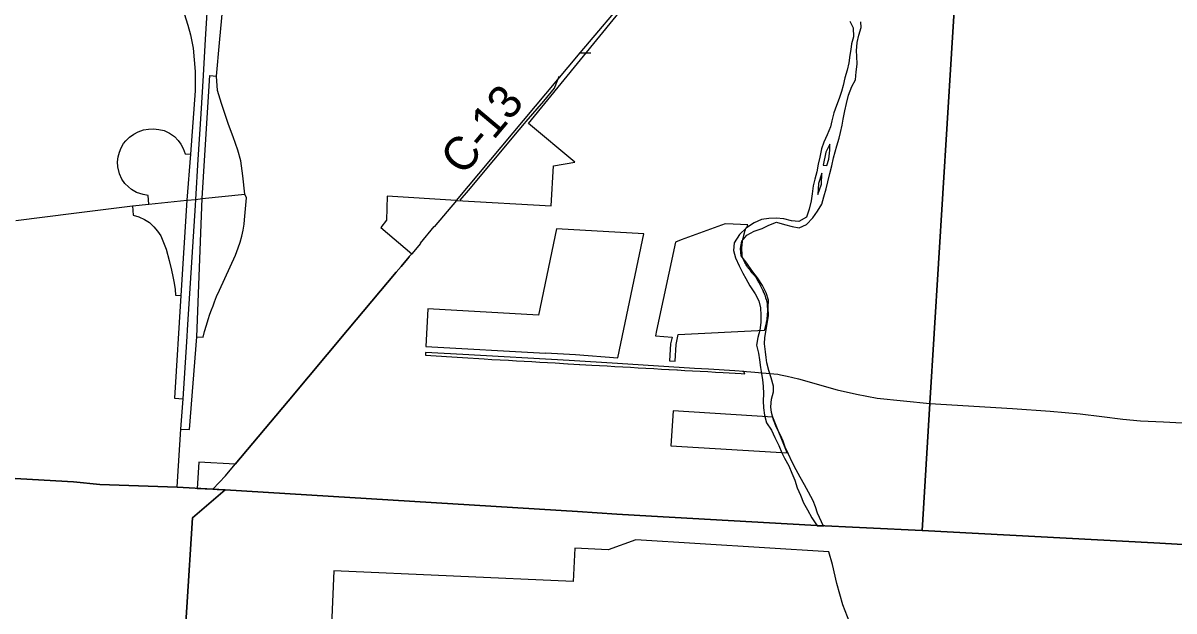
# Model space of a CAD drawing. Extents: x 1674899 to 2057726, y 653888 to 988278.
# Drawn here: x 1835263 to 1845630, y 776840 to 782140 of the extents above; entities that cross this region are included whole.
import ezdxf

# ---------------------------------------------------------------- set-up
doc = ezdxf.new("R2010")
doc.units = 0
for name, color, linetype in [('GM_P_Township_Alignment', 7, 'Continuous'), ('GM_X_Adjacent_County', 7, 'Continuous'), ('GM_X_Corporation', 7, 'Continuous'), ('GM_X_County', 7, 'Continuous'), ('GM_X_County_Road', 7, 'Continuous'), ('GM_X_County_Road_Text', 7, 'Continuous'), ('GM_X_Interchange_Ramps', 7, 'Continuous'), ('GM_X_Interstate_Route', 7, 'Continuous'), ('GM_X_Major_River', 7, 'Continuous'), ('GM_X_State_Route', 7, 'Continuous'), ('GM_X_Township', 7, 'Continuous'), ('SH_Data', 7, 'Continuous')]:
    doc.layers.add(name, color=color, linetype=linetype)

msp = doc.modelspace()

# ---------------------------------------------------------------- linework, layer by layer
at = {"layer": 'GM_P_Township_Alignment'}
msp.add_lwpolyline([(1841743, 779001), (1841855, 778992), (1841990, 778980), (1842061, 778975), (1842085, 778970), (1842145, 778958), (1842248, 778933), (1842598, 778834), (1842772, 778793), (1842957, 778757), (1843430, 778709), (1844176, 778664), (1844514, 778640), (1844785, 778618), (1844982, 778593), (1845171, 778568), (1845330, 778553), (1845535, 778545), (1845814, 778529)], dxfattribs=at)
at = {"layer": 'GM_X_Adjacent_County'}
msp.add_lwpolyline([(1827440, 778500), (1827947, 778461), (1830981, 778275), (1835717, 778005), (1835956, 777979), (1836651, 777955), (1836973, 777937), (1837011, 777935), (1837085, 777931), (1840257, 777736), (1840611, 777712), (1840924, 777694), (1842358, 777614), (1843361, 777564), (1845449, 777453), (1847560, 777333)], dxfattribs=at)
at = {"layer": 'GM_X_Corporation'}
for points in [[(1841184, 782945), (1840280, 781871), (1839165, 780541), (1838544, 780578), (1838538, 780363), (1838485, 780296), (1838765, 780060), (1838745, 780037), (1838742, 780031), (1838725, 780013), (1838668, 779945), (1838625, 779894), (1838186, 779371), (1837650, 778732), (1837174, 778163), (1836848, 778182), (1836833, 777945), (1836973, 777937), (1837085, 777931), (1836852, 777733), (1836789, 777680), (1836587, 774459)], [(1836587, 774459), (1836789, 777680), (1836852, 777733), (1837085, 777931), (1836973, 777937), (1836974, 777938), (1837086, 778057), (1837174, 778163), (1837650, 778732), (1838186, 779371), (1838625, 779894), (1838668, 779945), (1838725, 780013), (1838742, 780031), (1838745, 780037), (1838765, 780060), (1838767, 780058), (1838846, 780153), (1838843, 780156), (1838968, 780306), (1838971, 780303), (1839170, 780540), (1840019, 780491), (1840040, 780852), (1840233, 780886), (1839815, 781235), (1841073, 782777)]]:
    msp.add_lwpolyline(points, dxfattribs=at)
for points in [[(1838890, 779225), (1839969, 779163), (1839969, 779168), (1840239, 779153), (1840620, 779123), (1840675, 779380), (1840855, 780239), (1840069, 780286), (1839907, 779506), (1838909, 779563)], [(1840970, 779369), (1840959, 779320), (1841110, 779309), (1841096, 779248), (1841087, 779095), (1841138, 779092), (1841146, 779243), (1841165, 779331), (1841942, 779371), (1841944, 779376), (1841948, 779388), (1841951, 779398), (1841955, 779413), (1841955, 779414), (1841958, 779426), (1841959, 779436), (1841960, 779440), (1841966, 779468), (1841967, 779474), (1841967, 779484), (1841968, 779496), (1841968, 779507), (1841969, 779514), (1841970, 779522), (1841971, 779532), (1841971, 779535), (1841971, 779551), (1841970, 779593), (1841970, 779603), (1841968, 779613), (1841966, 779626), (1841964, 779635), (1841962, 779639), (1841955, 779659), (1841950, 779678), (1841946, 779691), (1841939, 779707), (1841934, 779717), (1841932, 779723), (1841928, 779732), (1841922, 779745), (1841916, 779757), (1841900, 779787), (1841897, 779793), (1841890, 779804), (1841884, 779814), (1841866, 779846), (1841864, 779849), (1841859, 779856), (1841855, 779862), (1841851, 779865), (1841847, 779870), (1841844, 779872), (1841835, 779883), (1841831, 779888), (1841820, 779903), (1841814, 779910), (1841809, 779917), (1841798, 779927), (1841797, 779929), (1841790, 779938), (1841782, 779950), (1841776, 779959), (1841773, 779964), (1841771, 779969), (1841769, 779972), (1841768, 779975), (1841761, 779987), (1841759, 779993), (1841756, 780002), (1841754, 780006), (1841749, 780017), (1841747, 780021), (1841745, 780025), (1841745, 780027), (1841742, 780036), (1841742, 780044), (1841740, 780055), (1841740, 780061), (1841740, 780063), (1841740, 780070), (1841738, 780090), (1841738, 780093), (1841738, 780099), (1841739, 780112), (1841740, 780136), (1841740, 780140), (1841741, 780150), (1841743, 780164), (1841744, 780176), (1841748, 780194), (1841749, 780200), (1841752, 780208), (1841752, 780210), (1841756, 780227), (1841761, 780247), (1841762, 780250), (1841764, 780257), (1841766, 780263), (1841768, 780271), (1841770, 780276), (1841772, 780283), (1841774, 780288), (1841777, 780293), (1841779, 780298), (1841783, 780304), (1841785, 780307), (1841788, 780313), (1841789, 780316), (1841792, 780320), (1841659, 780327), (1841589, 780331), (1841190, 780184), (1841140, 780165)], [(1838888, 779170), (1838887, 779146), (1839222, 779126), (1839417, 779112), (1839487, 779108), (1839562, 779104), (1839637, 779100), (1839707, 779096), (1839777, 779092), (1839847, 779088), (1839917, 779084), (1839987, 779080), (1840057, 779076), (1840172, 779069), (1840174, 779069), (1840277, 779063), (1840280, 779063), (1840386, 779057), (1840456, 779053), (1840526, 779049), (1840595, 779045), (1840665, 779041), (1840735, 779037), (1840805, 779033), (1840874, 779029), (1840944, 779025), (1841014, 779021), (1841079, 779018), (1841081, 779017), (1841083, 779017), (1841153, 779013), (1841156, 779013), (1841158, 779013), (1841223, 779009), (1841292, 779006), (1841362, 779002), (1841432, 778998), (1841501, 778994), (1841571, 778990), (1841732, 778980), (1841765, 778979), (1841755, 779000), (1841675, 779005), (1841439, 779020), (1841311, 779027), (1841080, 779042), (1840617, 779071), (1840183, 779097), (1839224, 779152)], [(1841118, 778645), (1841099, 778328), (1842145, 778266), (1842016, 778588)], [(1838033, 776502), (1842974, 776280), (1842842, 776467), (1842767, 776576), (1842710, 776732), (1842648, 776896), (1842594, 777087), (1842556, 777259), (1842523, 777374), (1840783, 777481), (1840533, 777392), (1840233, 777406), (1840220, 777106), (1838064, 777201)]]:
    msp.add_lwpolyline(points, close=True, dxfattribs=at)
at = {"layer": 'GM_X_County'}
msp.add_lwpolyline([(1847560, 777333), (1845449, 777453), (1843361, 777564), (1842358, 777614), (1840924, 777694), (1840611, 777712), (1840257, 777736), (1837085, 777931), (1837011, 777935), (1836973, 777937), (1836651, 777955), (1835956, 777979), (1835717, 778005), (1830981, 778275), (1827947, 778461), (1827440, 778500)], dxfattribs=at)
at = {"layer": 'GM_X_County_Road'}
for points in [[(1840273, 781870), (1840318, 781870), (1840378, 781870)], [(1840053, 781560), (1840062, 781581), (1840072, 781607), (1840088, 781652), (1840090, 781659)], [(1839781, 781234), (1839795, 781251), (1839953, 781436), (1840049, 781552), (1840053, 781560)], [(1839202, 780542), (1839276, 780630), (1839733, 781176), (1839781, 781234)]]:
    msp.add_lwpolyline(points, dxfattribs=at)
at = {"layer": 'GM_X_Interchange_Ramps'}
for points in [[(1836553, 782786), (1836556, 782735), (1836749, 782119), (1836772, 782032), (1836795, 781914), (1836806, 781807), (1836813, 781704), (1836813, 781527), (1836771, 780959), (1836740, 780542), (1836686, 779683), (1836629, 778759), (1836705, 778752)], [(1836686, 778478), (1836762, 778475), (1836830, 779312), (1836877, 780557), (1836901, 780949), (1836947, 781668), (1837005, 781660)], [(1836397, 780507), (1836390, 780584), (1836346, 780593), (1836285, 780612), (1836241, 780640), (1836212, 780662), (1836180, 780692), (1836152, 780732), (1836131, 780781), (1836116, 780842), (1836114, 780889), (1836119, 780934), (1836131, 780977), (1836147, 781016), (1836168, 781053), (1836189, 781078), (1836222, 781111), (1836261, 781137), (1836300, 781158), (1836348, 781176), (1836392, 781184), (1836438, 781187), (1836488, 781181), (1836534, 781170), (1836583, 781147), (1836628, 781118), (1836662, 781082), (1836686, 781047), (1836706, 781009), (1836724, 780961), (1836771, 780959)], [(1836830, 779312), (1836886, 779308), (1836898, 779358), (1836917, 779417), (1836932, 779467), (1836946, 779514), (1836962, 779553), (1836975, 779589), (1836989, 779626), (1837007, 779674), (1837033, 779732), (1837176, 780047), (1837202, 780113), (1837220, 780164), (1837234, 780219), (1837247, 780272), (1837255, 780327), (1837259, 780365), (1837276, 780565), (1837262, 780598)], [(1836249, 780492), (1836255, 780407), (1836307, 780394), (1836356, 780368), (1836401, 780341), (1836441, 780303), (1836473, 780263), (1836504, 780221), (1836523, 780177), (1836552, 780100), (1836580, 780000), (1836602, 779911), (1836614, 779855), (1836626, 779795), (1836634, 779738), (1836638, 779686), (1836686, 779683)]]:
    msp.add_lwpolyline(points, dxfattribs=at)
at = {"layer": 'GM_X_Interstate_Route'}
for points in [[(1836817, 780494), (1836820, 780550), (1836840, 780909), (1836868, 781322), (1836890, 781668), (1836906, 781995), (1836955, 782764), (1836962, 782965), (1837020, 783821)], [(1836705, 778752), (1836739, 779265), (1836749, 779422), (1836817, 780494)], [(1836655, 778007), (1836686, 778478), (1836705, 778752)], [(1836651, 777955), (1836655, 778007)]]:
    msp.add_lwpolyline(points, dxfattribs=at)
at = {"layer": 'GM_X_Major_River'}
for points in [[(1841725, 780108), (1841737, 780174), (1841782, 780226), (1841850, 780262), (1841920, 780287), (1841980, 780319), (1842050, 780345), (1842122, 780324), (1842190, 780306), (1842255, 780294), (1842320, 780325), (1842376, 780383), (1842420, 780443), (1842458, 780507), (1842475, 780573), (1842497, 780645), (1842514, 780707), (1842532, 780783), (1842548, 780851), (1842565, 780925), (1842594, 781032), (1842614, 781102), (1842626, 781154), (1842641, 781218), (1842651, 781274), (1842665, 781348), (1842682, 781414), (1842700, 781488), (1842729, 781566), (1842763, 781628), (1842769, 781700), (1842776, 781768), (1842774, 781840), (1842771, 781890), (1842777, 781964), (1842793, 782030), (1842812, 782098), (1842810, 782150)], [(1842710, 782157), (1842740, 782095), (1842745, 782015), (1842727, 781951), (1842719, 781901), (1842712, 781849), (1842702, 781781), (1842686, 781715), (1842667, 781647), (1842651, 781575), (1842636, 781523), (1842616, 781459), (1842590, 781395), (1842567, 781329), (1842549, 781257), (1842537, 781203), (1842506, 781131), (1842476, 781067), (1842456, 781005), (1842439, 780931), (1842425, 780867), (1842412, 780797), (1842396, 780733), (1842380, 780671), (1842371, 780601), (1842363, 780537), (1842344, 780463), (1842320, 780391)], [(1842532, 781049), (1842493, 780975), (1842469, 780859), (1842503, 780855)], [(1842503, 780855), (1842521, 780913), (1842531, 780995), (1842532, 781049)], [(1842423, 780593), (1842456, 780687), (1842458, 780787)], [(1842458, 780787), (1842428, 780693), (1842423, 780593)], [(1842320, 780391), (1842250, 780352), (1842184, 780356), (1842116, 780374), (1842048, 780381), (1841980, 780379), (1841914, 780368), (1841850, 780340), (1841780, 780294), (1841716, 780232), (1841669, 780157), (1841663, 780089), (1841680, 780024), (1841714, 779950), (1841748, 779886), (1841773, 779836), (1841811, 779772), (1841858, 779699), (1841892, 779637), (1841905, 779571), (1841909, 779505), (1841909, 779439), (1841900, 779371), (1841882, 779305), (1841871, 779237), (1841887, 779164), (1841897, 779104), (1841906, 779036), (1841914, 778982), (1841925, 778922), (1841929, 778866), (1841933, 778796), (1841930, 778734), (1841934, 778672), (1841943, 778604), (1841961, 778537), (1842005, 778471), (1842036, 778405), (1842070, 778331), (1842097, 778266), (1842123, 778216), (1842160, 778148), (1842188, 778082), (1842216, 778018), (1842237, 777949), (1842265, 777883), (1842294, 777815), (1842328, 777753), (1842369, 777680), (1842417, 777606)], [(1842473, 777603), (1842419, 777722), (1842400, 777780), (1842380, 777834), (1842337, 777911), (1842301, 777977), (1842264, 778047), (1842228, 778112), (1842191, 778182), (1842157, 778252), (1842127, 778318), (1842110, 778372), (1842086, 778425), (1842051, 778493), (1842023, 778563), (1842006, 778629), (1841998, 778681), (1842004, 778749), (1842023, 778815), (1842023, 778865), (1842003, 778940), (1841982, 779008), (1841964, 779076), (1841957, 779126), (1841951, 779176), (1841943, 779248), (1841946, 779306), (1841954, 779356), (1841966, 779430), (1841979, 779500), (1841975, 779574), (1841978, 779642), (1841958, 779707), (1841923, 779775), (1841879, 779843), (1841828, 779910), (1841784, 779974), (1841731, 780040), (1841725, 780108)], [(1842417, 777606), (1842473, 777603)]]:
    msp.add_lwpolyline(points, dxfattribs=at)
at = {"layer": 'GM_X_State_Route'}
for points in [[(1837005, 781660), (1837033, 781960), (1837087, 782544), (1837100, 782758)], [(1837262, 780598), (1837243, 780763), (1837224, 780898), (1837199, 780995), (1837156, 781115), (1837115, 781226), (1837051, 781415), (1837014, 781532), (1837005, 781660)], [(1836397, 780507), (1836740, 780542), (1836820, 780550), (1836877, 780557), (1837262, 780598)], [(1835197, 780361), (1835722, 780425), (1836249, 780492), (1836397, 780507)]]:
    msp.add_lwpolyline(points, dxfattribs=at)
at = {"layer": 'GM_X_Township'}
for points in [[(1844278, 791160), (1843918, 786568), (1843850, 785510), (1843719, 783387), (1843694, 782979), (1843626, 781866), (1843430, 778709), (1843361, 777564), (1842358, 777614), (1840924, 777694), (1840611, 777712), (1840257, 777736), (1837085, 777931), (1837011, 777935), (1836973, 777937), (1836651, 777955), (1835956, 777979), (1835717, 778005), (1830981, 778275), (1827947, 778461), (1827440, 778500)], [(1855849, 776844), (1854746, 776908), (1853977, 776957), (1851228, 777114), (1851193, 777116), (1850903, 777132), (1850744, 777141), (1850569, 777151), (1848580, 777271), (1848276, 777289), (1848085, 777300), (1847560, 777333), (1845449, 777453), (1843361, 777564), (1843430, 778709), (1843626, 781866), (1843694, 782979), (1843719, 783387), (1843850, 785510), (1843918, 786568), (1844278, 791160)]]:
    msp.add_lwpolyline(points, dxfattribs=at)
at = {"layer": 'SH_Data'}
for points in [[(1836817, 780494), (1836820, 780550), (1836840, 780909), (1836868, 781322), (1836890, 781668), (1836906, 781995), (1836955, 782764), (1836962, 782965), (1837020, 783821)], [(1836705, 778752), (1836739, 779265), (1836749, 779422), (1836817, 780494)], [(1836655, 778007), (1836686, 778478), (1836705, 778752)], [(1836651, 777955), (1836655, 778007)]]:
    msp.add_lwpolyline(points, dxfattribs=at)

# ---------------------------------------------------------------- texts
at = {"layer": 'GM_X_County_Road_Text'}
msp.add_text('C-13', height=300, rotation=49.99, dxfattribs=at).set_placement((1839229, 780754))

doc.saveas('drawing.dxf')
